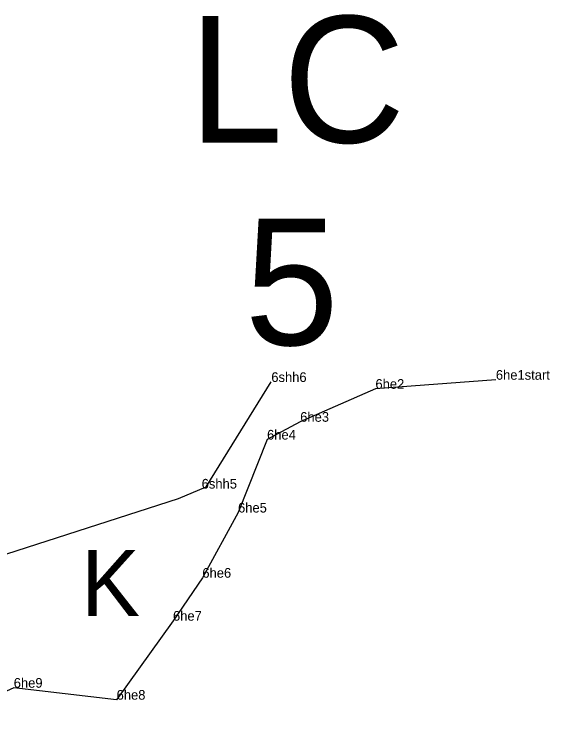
# Model space of a CAD drawing. Extents: x 2072529 to 2268812, y 436423 to 470008.
# Drawn here: x 2143458.1 to 2143734.6, y 445206 to 445572.9 of the extents above; entities that cross this region are included whole.
import ezdxf

# ---------------------------------------------------------------- set-up
doc = ezdxf.new("R2010")
doc.units = 0
for name, color, linetype in [('Old_Level_10', 7, 'Continuous'), ('Old_Level_20', 7, 'Continuous'), ('Old_Level_52', 7, 'Continuous'), ('Old_Level_55', 7, 'Continuous'), ('Old_Level_60', 7, 'Continuous'), ('Old_Level_62', 7, 'Continuous')]:
    doc.layers.add(name, color=color, linetype=linetype)

msp = doc.modelspace()

# ---------------------------------------------------------------- linework, layer by layer
at = {"layer": 'Old_Level_10'}
for points in [[(2143149.396, 445281.12), (2143319.084, 445281.181), (2143366.422, 445273.899), (2143433.314, 445287.583), (2143542.888, 445322.884), (2143557.152, 445328.827), (2143557.152, 445328.827), (2143590.85, 445382.997)], [(2143554.899, 445327.945), (2143554.899, 445327.945)], [(2143554.899, 445327.945), (2143554.899, 445327.945), (2143554.899, 445327.945)]]:
    msp.add_lwpolyline(points, dxfattribs=at)
at = {"layer": 'Old_Level_20'}
for p, q in [((2143706.769, 445384.159), (2143706.769, 445384.159)), ((2143706.769, 445384.159), (2143706.769, 445384.159)), ((2143706.769, 445384.159), (2143706.769, 445384.159)), ((2143706.769, 445384.159), (2143706.769, 445384.159)), ((2143706.769, 445384.159), (2143706.769, 445384.159)), ((2143706.769, 445384.159), (2143706.769, 445384.159)), ((2143706.769, 445384.159), (2143706.769, 445384.159)), ((2143706.769, 445384.159), (2143706.769, 445384.159)), ((2143706.769, 445384.159), (2143706.769, 445384.159)), ((2143706.769, 445384.159), (2143706.769, 445384.159)), ((2143706.769, 445384.159), (2143706.769, 445384.159)), ((2143706.769, 445384.159), (2143706.769, 445384.159)), ((2143706.769, 445384.159), (2143706.769, 445384.159)), ((2143706.769, 445384.159), (2143706.769, 445384.159)), ((2143644.606, 445379.479), (2143644.606, 445379.479)), ((2143644.606, 445379.479), (2143644.606, 445379.479)), ((2143644.606, 445379.479), (2143644.606, 445379.479)), ((2143644.606, 445379.479), (2143644.606, 445379.479)), ((2143644.606, 445379.479), (2143644.606, 445379.479)), ((2143644.606, 445379.479), (2143644.606, 445379.479)), ((2143644.606, 445379.479), (2143644.606, 445379.479)), ((2143644.606, 445379.479), (2143644.606, 445379.479)), ((2143644.606, 445379.479), (2143644.606, 445379.479)), ((2143644.606, 445379.479), (2143644.606, 445379.479)), ((2143644.606, 445379.479), (2143644.606, 445379.479)), ((2143644.606, 445379.479), (2143644.606, 445379.479)), ((2143644.606, 445379.479), (2143644.606, 445379.479)), ((2143644.606, 445379.479), (2143644.606, 445379.479)), ((2143605.771, 445362.456), (2143605.771, 445362.456)), ((2143605.771, 445362.456), (2143605.771, 445362.456)), ((2143605.771, 445362.456), (2143605.771, 445362.456)), ((2143605.771, 445362.456), (2143605.771, 445362.456)), ((2143605.771, 445362.456), (2143605.771, 445362.456)), ((2143605.771, 445362.456), (2143605.771, 445362.456)), ((2143605.771, 445362.456), (2143605.771, 445362.456)), ((2143605.771, 445362.456), (2143605.771, 445362.456)), ((2143605.771, 445362.456), (2143605.771, 445362.456)), ((2143605.771, 445362.456), (2143605.771, 445362.456)), ((2143605.771, 445362.456), (2143605.771, 445362.456)), ((2143605.771, 445362.456), (2143605.771, 445362.456)), ((2143605.771, 445362.456), (2143605.771, 445362.456)), ((2143605.771, 445362.456), (2143605.771, 445362.456)), ((2143588.655, 445353.245), (2143588.655, 445353.245)), ((2143588.655, 445353.245), (2143588.655, 445353.245)), ((2143588.655, 445353.245), (2143588.655, 445353.245)), ((2143588.655, 445353.245), (2143588.655, 445353.245)), ((2143588.655, 445353.245), (2143588.655, 445353.245)), ((2143588.655, 445353.245), (2143588.655, 445353.245)), ((2143588.655, 445353.245), (2143588.655, 445353.245)), ((2143588.655, 445353.245), (2143588.655, 445353.245)), ((2143588.655, 445353.245), (2143588.655, 445353.245)), ((2143588.655, 445353.245), (2143588.655, 445353.245)), ((2143588.655, 445353.245), (2143588.655, 445353.245)), ((2143588.655, 445353.245), (2143588.655, 445353.245)), ((2143588.655, 445353.245), (2143588.655, 445353.245)), ((2143588.655, 445353.245), (2143588.655, 445353.245)), ((2143573.686, 445315.58), (2143573.686, 445315.58)), ((2143573.686, 445315.58), (2143573.686, 445315.58)), ((2143573.686, 445315.58), (2143573.686, 445315.58)), ((2143573.686, 445315.58), (2143573.686, 445315.58)), ((2143573.686, 445315.58), (2143573.686, 445315.58)), ((2143573.686, 445315.58), (2143573.686, 445315.58)), ((2143573.686, 445315.58), (2143573.686, 445315.58)), ((2143573.686, 445315.58), (2143573.686, 445315.58)), ((2143573.686, 445315.58), (2143573.686, 445315.58)), ((2143573.686, 445315.58), (2143573.686, 445315.58)), ((2143573.686, 445315.58), (2143573.686, 445315.58)), ((2143573.686, 445315.58), (2143573.686, 445315.58)), ((2143573.686, 445315.58), (2143573.686, 445315.58)), ((2143573.686, 445315.58), (2143573.686, 445315.58)), ((2143555.26, 445281.916), (2143555.26, 445281.916)), ((2143555.26, 445281.916), (2143555.26, 445281.916)), ((2143555.26, 445281.916), (2143555.26, 445281.916)), ((2143555.26, 445281.916), (2143555.26, 445281.916)), ((2143555.26, 445281.916), (2143555.26, 445281.916)), ((2143555.26, 445281.916), (2143555.26, 445281.916)), ((2143555.26, 445281.916), (2143555.26, 445281.916)), ((2143555.26, 445281.916), (2143555.26, 445281.916)), ((2143555.26, 445281.916), (2143555.26, 445281.916)), ((2143555.26, 445281.916), (2143555.26, 445281.916)), ((2143555.26, 445281.916), (2143555.26, 445281.916)), ((2143555.26, 445281.916), (2143555.26, 445281.916)), ((2143555.26, 445281.916), (2143555.26, 445281.916)), ((2143555.26, 445281.916), (2143555.26, 445281.916)), ((2143540.103, 445259.709), (2143540.103, 445259.709)), ((2143540.103, 445259.709), (2143540.103, 445259.709)), ((2143540.103, 445259.709), (2143540.103, 445259.709)), ((2143540.103, 445259.709), (2143540.103, 445259.709)), ((2143540.103, 445259.709), (2143540.103, 445259.709)), ((2143540.103, 445259.709), (2143540.103, 445259.709)), ((2143540.103, 445259.709), (2143540.103, 445259.709)), ((2143540.103, 445259.709), (2143540.103, 445259.709)), ((2143540.103, 445259.709), (2143540.103, 445259.709)), ((2143540.103, 445259.709), (2143540.103, 445259.709)), ((2143540.103, 445259.709), (2143540.103, 445259.709)), ((2143540.103, 445259.709), (2143540.103, 445259.709)), ((2143540.103, 445259.709), (2143540.103, 445259.709)), ((2143540.103, 445259.709), (2143540.103, 445259.709)), ((2143510.999, 445218.927), (2143510.999, 445218.927)), ((2143510.999, 445218.927), (2143510.999, 445218.927)), ((2143510.999, 445218.927), (2143510.999, 445218.927)), ((2143510.999, 445218.927), (2143510.999, 445218.927)), ((2143510.999, 445218.927), (2143510.999, 445218.927)), ((2143510.999, 445218.927), (2143510.999, 445218.927)), ((2143510.999, 445218.927), (2143510.999, 445218.927)), ((2143510.999, 445218.927), (2143510.999, 445218.927)), ((2143510.999, 445218.927), (2143510.999, 445218.927)), ((2143510.999, 445218.927), (2143510.999, 445218.927)), ((2143510.999, 445218.927), (2143510.999, 445218.927)), ((2143510.999, 445218.927), (2143510.999, 445218.927)), ((2143510.999, 445218.927), (2143510.999, 445218.927)), ((2143510.999, 445218.927), (2143510.999, 445218.927))]:
    msp.add_line(p, q, dxfattribs=at)
at = {"layer": 'Old_Level_52'}
msp.add_lwpolyline([(2143706.769, 445384.159), (2143644.606, 445379.479), (2143605.771, 445362.456), (2143588.655, 445353.245), (2143573.686, 445315.58), (2143555.26, 445281.916), (2143540.103, 445259.709), (2143510.999, 445218.927), (2143457.891, 445225.104), (2143433.849, 445214.28), (2143410.644, 445205.975), (2143368.085, 445223.605), (2143336.629, 445229.083), (2143295.506, 445208.342), (2143285.441, 445211.819), (2143248.044, 445226.117), (2143209.495, 445227.165), (2143169.996, 445238.517), (2143166.097, 445275.736), (2143149.396, 445281.12)], dxfattribs=at)

# ---------------------------------------------------------------- texts
at = {"layer": 'Old_Level_55'}
msp.add_text('K', height=34, dxfattribs=at).set_placement((2143492.654, 445262.238))
at = {"layer": 'Old_Level_60'}
for s, p in [('6he1start', (2143706.769, 445384.159)), ('6he1start', (2143706.769, 445384.159)), ('6he1start', (2143706.769, 445384.159)), ('6he1start', (2143706.769, 445384.159)), ('6he1start', (2143706.769, 445384.159)), ('6he1start', (2143706.769, 445384.159)), ('6he1start', (2143706.769, 445384.159)), ('6he1start', (2143706.769, 445384.159)), ('6he1start', (2143706.769, 445384.159)), ('6he1start', (2143706.769, 445384.159)), ('6he1start', (2143706.769, 445384.159)), ('6he1start', (2143706.769, 445384.159)), ('6he1start', (2143706.769, 445384.159)), ('6he1start', (2143706.769, 445384.159)), ('6shh6', (2143590.85, 445382.997)), ('6he2', (2143644.606, 445379.479)), ('6he2', (2143644.606, 445379.479)), ('6he2', (2143644.606, 445379.479)), ('6he2', (2143644.606, 445379.479)), ('6he2', (2143644.606, 445379.479)), ('6he2', (2143644.606, 445379.479)), ('6he2', (2143644.606, 445379.479)), ('6he2', (2143644.606, 445379.479)), ('6he2', (2143644.606, 445379.479)), ('6he2', (2143644.606, 445379.479)), ('6he2', (2143644.606, 445379.479)), ('6he2', (2143644.606, 445379.479)), ('6he2', (2143644.606, 445379.479)), ('6he2', (2143644.606, 445379.479)), ('6he3', (2143605.771, 445362.456)), ('6he3', (2143605.771, 445362.456)), ('6he3', (2143605.771, 445362.456)), ('6he3', (2143605.771, 445362.456)), ('6he3', (2143605.771, 445362.456)), ('6he3', (2143605.771, 445362.456)), ('6he3', (2143605.771, 445362.456)), ('6he3', (2143605.771, 445362.456)), ('6he3', (2143605.771, 445362.456)), ('6he3', (2143605.771, 445362.456)), ('6he3', (2143605.771, 445362.456)), ('6he3', (2143605.771, 445362.456)), ('6he3', (2143605.771, 445362.456)), ('6he3', (2143605.771, 445362.456)), ('6he4', (2143588.655, 445353.245)), ('6he4', (2143588.655, 445353.245)), ('6he4', (2143588.655, 445353.245)), ('6he4', (2143588.655, 445353.245)), ('6he4', (2143588.655, 445353.245)), ('6he4', (2143588.655, 445353.245)), ('6he4', (2143588.655, 445353.245)), ('6he4', (2143588.655, 445353.245)), ('6he4', (2143588.655, 445353.245)), ('6he4', (2143588.655, 445353.245)), ('6he4', (2143588.655, 445353.245)), ('6he4', (2143588.655, 445353.245)), ('6he4', (2143588.655, 445353.245)), ('6he4', (2143588.655, 445353.245)), ('6shh5', (2143554.899, 445327.945)), ('6shh5', (2143554.899, 445327.945)), ('6he5', (2143573.686, 445315.58)), ('6he5', (2143573.686, 445315.58)), ('6he5', (2143573.686, 445315.58)), ('6he5', (2143573.686, 445315.58)), ('6he5', (2143573.686, 445315.58)), ('6he5', (2143573.686, 445315.58)), ('6he5', (2143573.686, 445315.58)), ('6he5', (2143573.686, 445315.58)), ('6he5', (2143573.686, 445315.58)), ('6he5', (2143573.686, 445315.58)), ('6he5', (2143573.686, 445315.58)), ('6he5', (2143573.686, 445315.58)), ('6he5', (2143573.686, 445315.58)), ('6he5', (2143573.686, 445315.58)), ('6he6', (2143555.26, 445281.916)), ('6he6', (2143555.26, 445281.916)), ('6he6', (2143555.26, 445281.916)), ('6he6', (2143555.26, 445281.916)), ('6he6', (2143555.26, 445281.916)), ('6he6', (2143555.26, 445281.916)), ('6he6', (2143555.26, 445281.916)), ('6he6', (2143555.26, 445281.916)), ('6he6', (2143555.26, 445281.916)), ('6he6', (2143555.26, 445281.916)), ('6he6', (2143555.26, 445281.916)), ('6he6', (2143555.26, 445281.916)), ('6he6', (2143555.26, 445281.916)), ('6he6', (2143555.26, 445281.916)), ('6he7', (2143540.103, 445259.709)), ('6he7', (2143540.103, 445259.709)), ('6he7', (2143540.103, 445259.709)), ('6he7', (2143540.103, 445259.709)), ('6he7', (2143540.103, 445259.709)), ('6he7', (2143540.103, 445259.709)), ('6he7', (2143540.103, 445259.709)), ('6he7', (2143540.103, 445259.709)), ('6he7', (2143540.103, 445259.709)), ('6he7', (2143540.103, 445259.709)), ('6he7', (2143540.103, 445259.709)), ('6he7', (2143540.103, 445259.709)), ('6he7', (2143540.103, 445259.709)), ('6he7', (2143540.103, 445259.709)), ('6he9', (2143457.891, 445225.104)), ('6he9', (2143457.891, 445225.104)), ('6he9', (2143457.891, 445225.104)), ('6he9', (2143457.891, 445225.104)), ('6he9', (2143457.891, 445225.104)), ('6he9', (2143457.891, 445225.104)), ('6he9', (2143457.891, 445225.104)), ('6he9', (2143457.891, 445225.104)), ('6he9', (2143457.891, 445225.104)), ('6he9', (2143457.891, 445225.104)), ('6he9', (2143457.891, 445225.104)), ('6he9', (2143457.891, 445225.104)), ('6he9', (2143457.891, 445225.104)), ('6he9', (2143457.891, 445225.104)), ('6he8', (2143510.999, 445218.927)), ('6he8', (2143510.999, 445218.927)), ('6he8', (2143510.999, 445218.927)), ('6he8', (2143510.999, 445218.927)), ('6he8', (2143510.999, 445218.927)), ('6he8', (2143510.999, 445218.927)), ('6he8', (2143510.999, 445218.927)), ('6he8', (2143510.999, 445218.927)), ('6he8', (2143510.999, 445218.927)), ('6he8', (2143510.999, 445218.927)), ('6he8', (2143510.999, 445218.927)), ('6he8', (2143510.999, 445218.927)), ('6he8', (2143510.999, 445218.927)), ('6he8', (2143510.999, 445218.927))]:
    msp.add_text(s, height=5, dxfattribs=at).set_placement(p)
at = {"layer": 'Old_Level_62'}
for s, p in [('LC', (2143548.215, 445506.599)), ('5', (2143577.063, 445402.055))]:
    msp.add_text(s, height=65.34, dxfattribs=at).set_placement(p)

doc.saveas('drawing.dxf')
